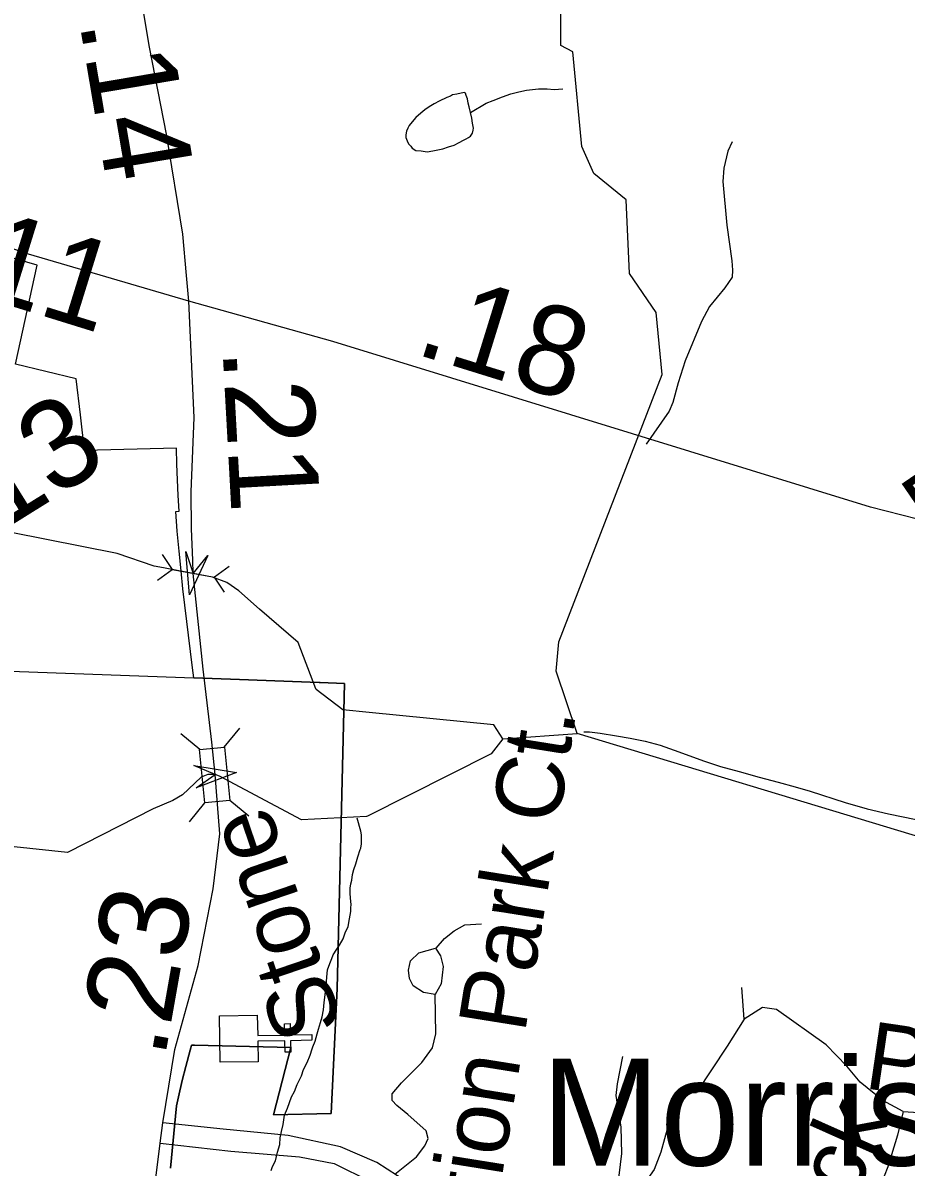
# Model space of a CAD drawing. Extents: x 2001466 to 31450019, y -30647475 to 847247.
# Drawn here: x 2044671 to 2047154, y 750972 to 754189 of the extents above; entities that cross this region are included whole.
import ezdxf

# ---------------------------------------------------------------- set-up
doc = ezdxf.new("R2010")
doc.units = 0
for name, color, linetype in [('Exist Boundary Political City Limit New', 7, 'Continuous'), ('Exist Cultural Church CELL', 7, 'Continuous'), ('Exist Cultural Educational Facility Elementary Label', 7, 'Continuous'), ('Exist Hydrographic Creek Single Shore', 7, 'Continuous'), ('Exist Hydrographic Misc Water Feature', 7, 'Continuous'), ('Exist Road Non-System Type 51', 7, 'Continuous'), ('Exist Road Non-System Type 51 Label', 7, 'Continuous'), ('Exist Road Secondary Mileage Hundredths English Label', 7, 'Continuous'), ('Exist Road Secondary Structure Pipe CELL', 7, 'Continuous'), ('Exist Road Secondary Structure Standard Bridge Attributed CELL', 7, 'Continuous'), ('Exist Road Secondary Structure Standard Bridge CELL', 7, 'Continuous'), ('Exist Road Secondary Type 51 Attributed', 7, 'Continuous'), ('Exist Road Secondary Type 51 Divided Attributed', 7, 'Continuous'), ('Exist Road Secondary Type 51 Label', 7, 'Continuous'), ('Exist Road Secondary Type 51 Number Label', 7, 'Continuous'), ('Map Preparation Boundary City Limit Buffer Line', 7, 'Continuous')]:
    doc.layers.add(name, color=color, linetype=linetype)

msp = doc.modelspace()

# ---------------------------------------------------------------- linework, layer by layer
at = {"layer": 'Exist Boundary Political City Limit New'}
for points in [[(2044160.5, 753359.8), (2044144.8, 752384.1), (2045151.2, 752348.2)], [(2045575.2, 752332.1), (2045554.6, 751474.3), (2045537.8, 751123.6), (2045375.8, 751119.6), (2045424, 751308.8), (2045153.8, 751315.4), (2045145, 751315.4), (2045142.8, 751308), (2045140.8, 751300.9), (2045128.6, 751255.6), (2045118.8, 751216.2), (2045108.2, 751170.5), (2045102.9, 751145.1), (2045086.2, 750969.9)], [(2045151.2, 752348.2), (2045279.6, 752343.4), (2045503.8, 752334.9), (2045506.8, 752334.8), (2045575.2, 752332.1)]]:
    msp.add_lwpolyline(points, dxfattribs=at)
at = {"layer": 'Exist Cultural Church CELL'}
msp.add_lwpolyline([(2045329.9, 751399.4), (2045331, 751342.5), (2045407.1, 751343.7), (2045406.6, 751375.7), (2045422.6, 751376), (2045423.1, 751344), (2045483.2, 751344.9), (2045483.5, 751328.9), (2045423.3, 751327.9), (2045423.8, 751295.9), (2045407.9, 751295.7), (2045407.4, 751327.7), (2045331.2, 751326.4), (2045332, 751268.8), (2045225.6, 751267.1), (2045223.5, 751397.7)], close=True, dxfattribs=at)
at = {"layer": 'Exist Hydrographic Creek Single Shore'}
msp.add_line((2046020.1, 752176.3), (2046229.1, 752191.7), dxfattribs=at)
for points in [[(2045640.2, 751959.3), (2045637.1, 751957.7), (2045454.2, 751948.3), (2045223.5, 752071.9), (2045211.2, 752075.7), (2045191, 752076.6), (2045172.2, 752069.1), (2045119.9, 752019.2), (2045092.7, 752003.2), (2045037.1, 751979.8), (2044796.2, 751856.8), (2044646.1, 751873), (2044179.2, 752030.2), (2043829.2, 752253.9), (2043621.2, 752254.8), (2043404.1, 752154.3), (2043329.2, 752152.6), (2043112.1, 752327.6), (2042987.2, 752353.1)], [(2046020.1, 752176.3), (2045987.1, 752134.3), (2045640.2, 751959.3)], [(2051317.7, 752062.8), (2051278.1, 751999.9), (2051120, 751885), (2050712.1, 751699.8), (2050271.1, 751567.7), (2049771.2, 751489.3), (2049329.1, 751488.5), (2048604.2, 751546), (2048113.1, 751621.7), (2046229.1, 752191.7)]]:
    msp.add_lwpolyline(points, dxfattribs=at)
at = {"layer": 'Exist Hydrographic Misc Water Feature'}
for points in [[(2046229.1, 752191.7), (2046170, 752366.8), (2046178, 752448.7), (2046468.2, 753200.6), (2046451.2, 753374.9), (2046376.1, 753484.7), (2046367.1, 753691.6), (2046276.1, 753765.7), (2046242.2, 753841.8), (2046217.2, 754108.1), (2046183.2, 754125.2), (2046183.2, 754255.6)], [(2045929.1, 753937.1), (2045973.4, 753963.3), (2045992.9, 753971.2), (2046019.3, 753981.4), (2046043.1, 753989.2), (2046065.1, 753995.6), (2046087, 753999.6), (2046121, 754003.3), (2046144.8, 754003.4), (2046164.9, 754001.5), (2046188.7, 754003.6)], [(2045929.1, 753937.1), (2045925.2, 753953.1), (2045923.2, 753963.2), (2045921.3, 753975.2), (2045917, 753985.2), (2045915.2, 753991.2), (2045911.1, 753993), (2045891.4, 753989.1), (2045879.1, 753986.9), (2045873.3, 753982.9), (2045862.9, 753979.2), (2045841.3, 753969.1), (2045827.2, 753961.1), (2045813, 753952.7), (2045801.1, 753944.8), (2045789.3, 753934.8), (2045775.3, 753922.7), (2045765.3, 753910.8), (2045757.3, 753900.7), (2045753.4, 753892.8), (2045749.5, 753884.9), (2045747.2, 753874.7), (2045747.2, 753866.9), (2045751.1, 753857), (2045755.2, 753848.7), (2045761.6, 753842.9), (2045765.7, 753837), (2045775.3, 753830.7), (2045791.1, 753829), (2045807.3, 753827), (2045823.5, 753829), (2045851.2, 753834.9), (2045867.6, 753841), (2045883.6, 753845.1), (2045897.1, 753853.1), (2045909.6, 753859), (2045917, 753863.1), (2045923.4, 753867), (2045929.5, 753871), (2045935, 753879), (2045937.3, 753887.2), (2045937.5, 753893.3), (2045935, 753907), (2045933.2, 753921.1), (2045929.1, 753937.1)], [(2045494.4, 752317), (2045445.2, 752447.3), (2045336.1, 752541.3), (2045278, 752592.6), (2045244.2, 752616.2), (2045203.7, 752631.2), (2045150.1, 752641.5), (2045104.4, 752649.6), (2045065.8, 752656.7), (2045040, 752661.8), (2044936, 752697.1), (2044344, 752814.3), (2044261.2, 752914.4), (2044244.2, 753095.2), (2044232.1, 753109.6)], [(2045644.7, 752250.4), (2045570.1, 752257.7), (2045495.2, 752315), (2045494.4, 752317)], [(2046020.1, 752176.3), (2045995.1, 752216.1), (2045644.7, 752250.4)], [(2046248.2, 752195.9), (2046264.4, 752195.9), (2046294.3, 752192.1), (2046340.2, 752184.4), (2046378.4, 752178.2), (2046420.4, 752170.2), (2046462.6, 752158.5), (2046502.4, 752144.4), (2046546.3, 752128.3), (2046584.4, 752114.5), (2046632.4, 752098.6), (2046684.5, 752084.7), (2046740.5, 752068.9), (2046794.2, 752055), (2046842.6, 752041.2), (2046884.8, 752029.1), (2046982.7, 751997.2), (2047044.8, 751979.3), (2047104.5, 751965.8), (2047182.6, 751949.9)], [(2045623, 751907), (2045620.7, 751916.7), (2045611.1, 751953)], [(2045368.7, 750962.7), (2045372.8, 750974.6), (2045381, 750990.4), (2045386.7, 751014.7), (2045392.9, 751036.5), (2045394.5, 751054.5), (2045398.4, 751072.5), (2045402.5, 751092.6), (2045406.6, 751118.8), (2045414.6, 751138.6), (2045420.2, 751154.4), (2045426.3, 751170.5), (2045434.1, 751184.8), (2045442.1, 751204.6), (2045454.2, 751228.8), (2045460.1, 751246.5), (2045470.2, 751266.5), (2045478.4, 751286.8), (2045484.3, 751304.5), (2045486.2, 751310.7), (2045492.3, 751326.8), (2045498.1, 751346.7), (2045502.2, 751360.7), (2045508.1, 751378.8), (2045512, 751394.9), (2045515.7, 751414.5), (2045518, 751434.9), (2045522.1, 751464.7), (2045523.7, 751482.7), (2045525.6, 751506.8), (2045527.6, 751526.8), (2045533.6, 751544.5), (2045539.9, 751558.9), (2045543.6, 751568.9), (2045553.4, 751584.9), (2045561.4, 751596.7), (2045571.7, 751614.6), (2045577.2, 751630.8), (2045585.4, 751649), (2045589.5, 751670.7), (2045593.2, 751690.8), (2045593.2, 751700.9), (2045593.6, 751710.6), (2045591.6, 751728.8), (2045591.4, 751742.6), (2045591.2, 751756.9), (2045593, 751768.7), (2045595.3, 751779), (2045597.5, 751794.9), (2045601, 751808.9), (2045607.2, 751825), (2045612.9, 751844.8), (2045618.9, 751865), (2045620.9, 751868.8), (2045623, 751881), (2045623.2, 751892.8), (2045623, 751907)]]:
    msp.add_lwpolyline(points, dxfattribs=at)
at = {"layer": 'Exist Road Non-System Type 51'}
msp.add_line((2046698.5, 751388.6), (2046692.3, 751477.4), dxfattribs=at)
for points in [[(2046665.1, 753854.2), (2046652.6, 753828.4), (2046641.6, 753780.7), (2046638.8, 753742.7), (2046650.3, 753620.5), (2046664.3, 753520.2), (2046665.8, 753494.2), (2046665.3, 753474.2), (2046644.7, 753444.6), (2046601.7, 753391.5), (2046578.8, 753349.9), (2046532.5, 753238.9), (2046513.3, 753177.3), (2046498.1, 753121.6), (2046487.6, 753097.8), (2046423.7, 753005.1)], [(2045833, 751588.3), (2045856, 751615.1), (2045883.8, 751636.4), (2045913.6, 751653.4), (2045960.4, 751656)], [(2045830.4, 751457.7), (2045797, 751463.4), (2045768.4, 751481.6), (2045758, 751502.5), (2045755.4, 751525.9), (2045760.6, 751551.9), (2045784, 751575.3), (2045830.8, 751588.3)], [(2045830.8, 751588.3), (2045845.3, 751566.3), (2045852.1, 751536.4), (2045846.6, 751488.1), (2045830.4, 751457.7)], [(2045716.4, 750953), (2045777.1, 751001.2), (2045801.3, 751031.9), (2045809.9, 751053.3), (2045804.7, 751074.7), (2045753.5, 751120.8), (2045721.8, 751145.6), (2045709.5, 751159.9), (2045709.5, 751178.1), (2045735.5, 751209.3), (2045792.7, 751266.6), (2045822.7, 751308.1), (2045832.1, 751347.4), (2045830.4, 751457.7)], [(2047146.2, 751128.5), (2047088.4, 751159.4), (2047024.5, 751211), (2046987.3, 751256.5), (2046929.6, 751316.3), (2046789.3, 751415.4), (2046750.1, 751421.6), (2046698.5, 751388.6)], [(2046698.5, 751388.6), (2046651, 751312.2), (2046564.4, 751182.1)], [(2046328.3, 750839.4), (2046346.9, 750948.8), (2046355.2, 751010.8), (2046353.1, 751085.1), (2046344.9, 751136.7), (2046338.7, 751173.9), (2046342.8, 751206.9), (2046357.2, 751283.3)], [(2046521.1, 751180.1), (2046505.8, 751161.5), (2046497.5, 751138.8), (2046485.2, 751089.2), (2046464.5, 751014.9), (2046445.9, 750965.3), (2046415, 750922), (2046377.9, 750884.8), (2046328.3, 750839.4)], [(2046521.1, 751180.1), (2046564.4, 751182.1)], [(2047146.2, 751128.5), (2047129.7, 751062.4), (2047102.9, 750973.6), (2047030.7, 750789.8), (2046999.7, 750703.1), (2046989.4, 750670.1), (2046979.1, 750621.6)], [(2047146.2, 751128.5), (2047189.3, 751126.3), (2047269.6, 751103.9), (2047316.2, 751081.5), (2047381.5, 751059.1), (2047431.9, 751066.6), (2047489.7, 751090.9), (2047543.8, 751092.7), (2047592.3, 751081.5), (2047627.7, 751051.7), (2047642.7, 751008.7), (2047655.7, 750921), (2047665.1, 750846.3), (2047653.9, 750786.6), (2047644.5, 750749.2)]]:
    msp.add_lwpolyline(points, dxfattribs=at)
at = {"layer": 'Exist Road Secondary Structure Pipe CELL'}
for p, q in [((2045062.8, 752694.8), (2045090.6, 752652.3)), ((2045049.7, 752622.2), (2045090.6, 752652.3)), ((2045090.6, 752652.3), (2045209.6, 752630.8)), ((2045250.5, 752660.9), (2045209.6, 752630.8)), ((2045237.4, 752588.3), (2045209.6, 752630.8))]:
    msp.add_line(p, q, dxfattribs=at)
at = {"layer": 'Exist Road Secondary Structure Standard Bridge Attributed CELL'}
for points in [[(2045190.8, 752692.2), (2045139.8, 752581.5), (2045128.6, 752702.9), (2045150.1, 752641.5)], [(2045151.7, 752101.6), (2045271.9, 752081.5), (2045157.7, 752038.8), (2045211.2, 752075.7)]]:
    msp.add_lwpolyline(points, close=True, dxfattribs=at)
at = {"layer": 'Exist Road Secondary Structure Standard Bridge CELL'}
for p, q in [((2045236.9, 752153.3), (2045280.6, 752206.7)), ((2045168.2, 752146.4), (2045114.8, 752190.1)), ((2045306.6, 751959.4), (2045253.2, 752003.1)), ((2045139.2, 751942.7), (2045182.9, 751996.1))]:
    msp.add_line(p, q, dxfattribs=at)
msp.add_lwpolyline([(2045182.9, 751996.1), (2045167.9, 752146.4), (2045238.1, 752153.4), (2045253.2, 752003.1)], close=True, dxfattribs=at)
at = {"layer": 'Exist Road Secondary Type 51 Attributed'}
for points in [[(2045137.1, 753407), (2045130.8, 753479.1), (2045120.3, 753594.7), (2045074.5, 753876.5), (2045027, 754120.9), (2044973.9, 754438.9), (2044916.8, 754729.2), (2044878.2, 754912.8), (2044831.5, 755044.8), (2044767.1, 755174.5), (2044665.7, 755329.1)], [(2045137.1, 753407), (2044686.5, 753539.1), (2044361.5, 753648.2), (2044036.4, 753749.6), (2043730.6, 753856.7), (2043320.3, 754014.2), (2042870.5, 754201.8), (2042570.4, 754321.3), (2042107.7, 754499.3), (2041752.9, 754635.8), (2041497, 754735.6), (2041154.3, 754878.9), (2040933.8, 754952.6), (2040676.3, 755013.8), (2040422.1, 755063.7)], [(2051556.5, 754475), (2051407.5, 754383.3), (2051125.1, 754161.1), (2051029, 754082.5), (2050984.5, 754043.8), (2050897.4, 753978), (2050800.7, 753890.9), (2050663.4, 753732.2), (2050553.1, 753612.2), (2050431.2, 753538.6), (2050184.4, 753442.6), (2048297.4, 752870.2), (2048081.9, 752843.8), (2047725.9, 752809), (2047401, 752795.4), (2047186.2, 752793.5), (2047053.7, 752828.1), (2045542.6, 753293.5), (2045137.1, 753407)], [(2045150.1, 752641.5), (2045148.7, 752678.7), (2045145.4, 752767), (2045144.4, 752871.1), (2045152.4, 753079.7), (2045137.1, 753407)], [(2045211.2, 752075.7), (2045202.3, 752167), (2045178.1, 752372), (2045150.1, 752641.5)], [(2045063.9, 751096.7), (2045097.7, 751302.7), (2045163.6, 751539.4), (2045205.5, 751754.4), (2045224.8, 751909), (2045211.2, 752075.7)], [(2045056.8, 751039.7), (2045063.9, 751096.7)], [(2045033.3, 750850.9), (2045056.8, 751039.7)]]:
    msp.add_lwpolyline(points, dxfattribs=at)
at = {"layer": 'Exist Road Secondary Type 51 Divided Attributed'}
for points in [[(2045752.8, 750929.4), (2045665.9, 750985.8), (2045563.7, 751029.3), (2045416.4, 751061.1), (2045233.8, 751079.6), (2045063.9, 751096.7)], [(2045056.8, 751039.7), (2045255.5, 751017.2), (2045448.6, 751001.1), (2045546, 750982.2), (2045648.2, 750932.3)]]:
    msp.add_lwpolyline(points, dxfattribs=at)
at = {"layer": 'Map Preparation Boundary City Limit Buffer Line'}
for points in [[(2045151.2, 752348.2), (2045147.9, 752376.1), (2045120.6, 752597.9), (2045115.5, 752648.7), (2045109.9, 752704.3), (2045105, 752760.1), (2045100.9, 752815.8), (2045110.4, 752816.4), (2045107.8, 752860.6), (2045105.6, 752904.8), (2045103.9, 752949), (2045102.8, 752993.2), (2044844.5, 752987), (2044832.6, 753087.4), (2044820.5, 753188.8), (2044650.5, 753229.9), (2044710.8, 753508.1), (2044406.2, 753595.9), (2044308.4, 753312.7), (2044172, 753356.2), (2044160.5, 753359.8)], [(2044160.5, 753359.8), (2044144.8, 752384.1), (2045151.2, 752348.2)], [(2045575.2, 752332.1), (2045554.6, 751474.3), (2045537.8, 751123.6), (2045375.8, 751119.6), (2045424, 751308.8), (2045153.8, 751315.4), (2045145, 751315.4), (2045142.8, 751308), (2045140.8, 751300.9), (2045128.6, 751255.6), (2045118.8, 751216.2), (2045108.2, 751170.5), (2045102.9, 751145.1), (2045086.2, 750969.9)], [(2045086.2, 750969.9), (2045102.9, 751145.1), (2045108.2, 751170.5), (2045118.8, 751216.2), (2045128.6, 751255.6), (2045140.8, 751300.9), (2045142.8, 751308), (2045145, 751315.4), (2045153.8, 751315.4), (2045424, 751308.8), (2045375.8, 751119.6), (2045537.8, 751123.6), (2045554.6, 751474.3), (2045575.2, 752332.1)], [(2045151.2, 752348.2), (2045279.6, 752343.4), (2045503.8, 752334.9), (2045506.8, 752334.8), (2045575.2, 752332.1)], [(2045575.2, 752332.1), (2045506.8, 752334.8), (2045503.8, 752334.9), (2045279.6, 752343.4), (2045151.2, 752348.2)]]:
    msp.add_lwpolyline(points, dxfattribs=at)

# ---------------------------------------------------------------- texts
at = {"layer": 'Exist Cultural Educational Facility Elementary Label'}
msp.add_text('Morrisville', height=300, dxfattribs=at).set_placement((2046128.4, 750976.9))
at = {"layer": 'Exist Road Non-System Type 51 Label'}
for s, rotation, p in [('Plantation Park Ct.', 80.9134, (2045892.6, 750160.5)), ('Pond', 351.6788, (2047032.6, 751194.8)), ('Duck', 65.9805, (2046874.9, 750580))]:
    msp.add_text(s, height=190, rotation=rotation, dxfattribs=at).set_placement(p)
at = {"layer": 'Exist Road Secondary Mileage Hundredths English Label'}
for s, rotation, p in [('.14', 279.6159, (2044829.4, 754191.4)), ('.11', 342.7684, (2044441, 753454.1)), ('.18', 342.7684, (2045767.6, 753260.2)), ('.21', 273.1352, (2045232.1, 753272.4)), ('.23', 79.9762, (2045069.2, 751274))]:
    msp.add_text(s, height=250, rotation=rotation, dxfattribs=at).set_placement(p)
at = {"layer": 'Exist Road Secondary Type 51 Label'}
for s, rotation, p in [('Rd.', 34.361, (2047231.7, 752724.6)), ('Stone', 108.8313, (2045572.4, 751369.9))]:
    msp.add_text(s, height=190, rotation=rotation, dxfattribs=at).set_placement(p)
at = {"layer": 'Exist Road Secondary Type 51 Number Label'}
msp.add_text('1613', height=250, rotation=31.918, dxfattribs=at).set_placement((2044286.1, 752557.1))

doc.saveas('drawing.dxf')
